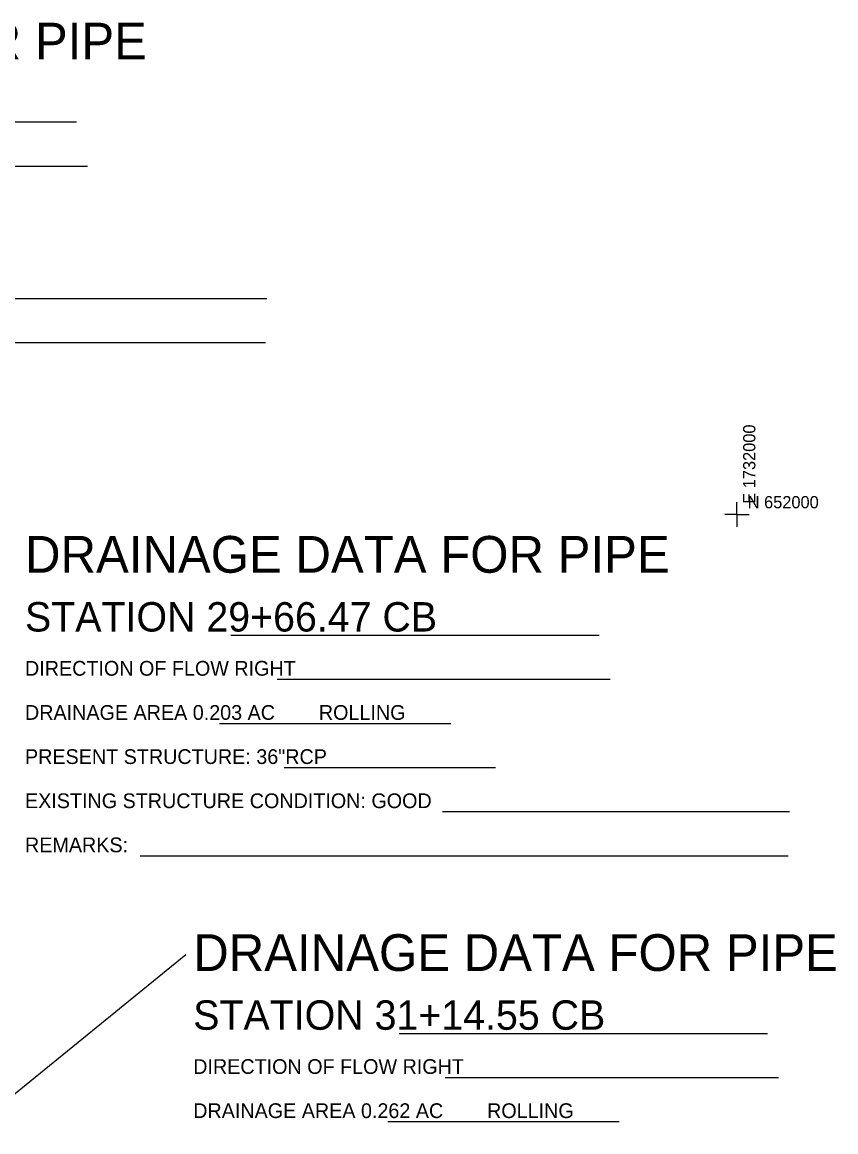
# Model space of a CAD drawing. Extents: x 1729869 to 1735532, y 648588 to 653771.
# Drawn here: x 1731708.4 to 1732040.3, y 651748 to 652200.9 of the extents above; entities that cross this region are included whole.
import ezdxf

# ---------------------------------------------------------------- set-up
doc = ezdxf.new("R2010")
doc.units = 0
for name, color, linetype in [('SURVEY - CONTROL - Grid', 7, 'Continuous'), ('SURVEY - CONTROL - Grid Text', 7, 'Continuous'), ('SURVEY - DRAINAGE - Area Shapes Text', 7, 'Continuous')]:
    doc.layers.add(name, color=color, linetype=linetype)

msp = doc.modelspace()

# ---------------------------------------------------------------- linework, layer by layer
at = {"layer": 'SURVEY - CONTROL - Grid'}
for q in [(1732000, 652005), (1731995, 652000), (1732005, 652000), (1732000, 651995)]:
    msp.add_line((1732000, 652000), q, dxfattribs=at)
at = {"layer": 'SURVEY - DRAINAGE - Area Shapes Text'}
for p, q in [((1731580.22, 652160.18), (1731730.52, 652160.18)), ((1731599.07, 652142.18), (1731735.02, 652142.18)), ((1731666.57, 652088.18), (1731808.17, 652088.18)), ((1731543.22, 652070.18), (1731807.57, 652070.18)), ((1731793.51, 651950.7), (1731943.81, 651950.7)), ((1731812.36, 651932.7), (1731948.31, 651932.7)), ((1731788.86, 651914.7), (1731883.26, 651914.7)), ((1731815.26, 651896.7), (1731901.51, 651896.7)), ((1731879.86, 651878.7), (1732021.46, 651878.7)), ((1731756.51, 651860.7), (1732020.86, 651860.7)), ((1731775.19, 651820.24), (1731567.09, 651650.92)), ((1731862.14, 651788.16), (1732012.44, 651788.16)), ((1731880.99, 651770.16), (1732016.94, 651770.16)), ((1731857.49, 651752.16), (1731951.89, 651752.16))]:
    msp.add_line(p, q, dxfattribs=at)

# ---------------------------------------------------------------- texts
at = {"layer": 'SURVEY - CONTROL - Grid Text'}
msp.add_text(' E 1732000 ', height=5, rotation=90, dxfattribs=at).set_placement((1732007.5, 652002.5))
msp.add_text(' N 652000 ', height=5, dxfattribs=at).set_placement((1732002.5, 652002.5))
at = {"layer": 'SURVEY - DRAINAGE - Area Shapes Text'}
for s, height, p in [('DRAINAGE DATA FOR PIPE', 15, (1731496.22, 652185.68)), ('DRAINAGE DATA FOR PIPE', 15, (1731709.51, 651976.2)), ('STATION 29+66.47 CB         ', 12, (1731709.51, 651952.2)), ('DIRECTION OF FLOW RIGHT                  ', 6.0198, (1731709.51, 651934.18)), ('DRAINAGE AREA 0.203 AC        ROLLING', 6.0198, (1731709.51, 651916.16)), ('PRESENT STRUCTURE: 36"RCP                      ', 6.0198, (1731709.51, 651898.14)), ('EXISTING STRUCTURE CONDITION: GOOD                      ', 6.0198, (1731709.51, 651880.12)), ('REMARKS:                                                  ', 6.0198, (1731709.51, 651862.11)), ('DRAINAGE DATA FOR PIPE', 15, (1731778.14, 651813.66)), ('STATION 31+14.55 CB         ', 12, (1731778.14, 651789.66)), ('DIRECTION OF FLOW RIGHT                  ', 6.0198, (1731778.14, 651771.64)), ('DRAINAGE AREA 0.262 AC        ROLLING', 6.0198, (1731778.14, 651753.62))]:
    msp.add_text(s, height=height, dxfattribs=at).set_placement(p)

doc.saveas('drawing.dxf')
